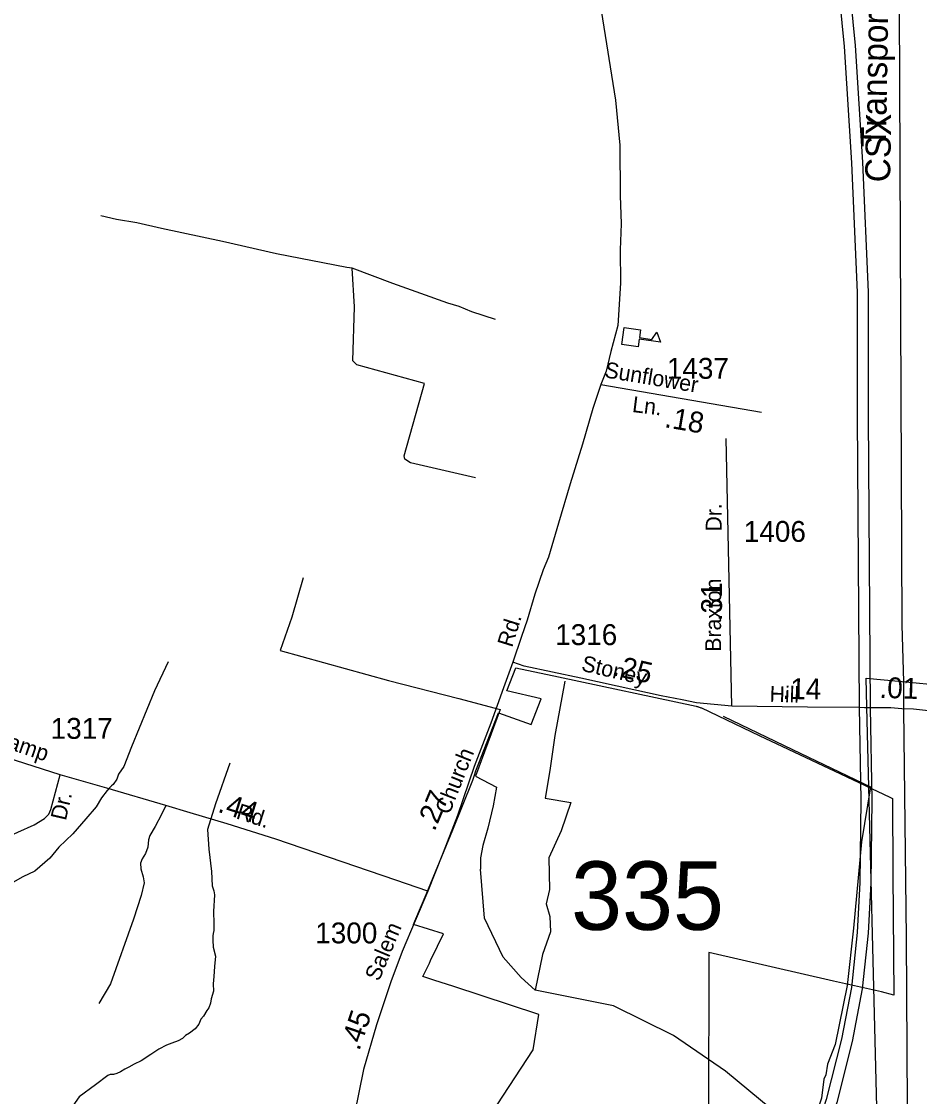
# Model space of a CAD drawing. Extents: x 2206922 to 2357709, y 510027 to 673830.
# Drawn here: x 2297418 to 2302794, y 615129 to 621565 of the extents above; entities that cross this region are included whole.
import ezdxf

# ---------------------------------------------------------------- set-up
doc = ezdxf.new("R2010")
doc.units = 0
for name, color, linetype in [('Exist Boundary Political City Limit New', 7, 'Continuous'), ('Exist Boundary Political Urban Extension UEB', 7, 'Continuous'), ('Exist Cultural Educational Facility High CELL', 7, 'Continuous'), ('Exist Hydrographic Creek Single Shore', 7, 'Continuous'), ('Exist Hydrographic Misc Water Feature', 7, 'Continuous'), ('Exist Railroad Mainline', 7, 'Continuous'), ('Exist Railroad Mainline Label', 7, 'Continuous'), ('Exist Road Non-System Type 51', 7, 'Continuous'), ('Exist Road Non-System Type 51 Label', 7, 'Continuous'), ('Exist Road Primary Interstate Divided Center Attributed', 7, 'Continuous'), ('Exist Road Secondary Mileage Hundredths English Label', 7, 'Continuous'), ('Exist Road Secondary Structure Standard Bridge Number Label', 7, 'Continuous'), ('Exist Road Secondary Type 51 Attributed', 7, 'Continuous'), ('Exist Road Secondary Type 51 Label', 7, 'Continuous'), ('Exist Road Secondary Type 51 Number Label', 7, 'Continuous'), ('Map Preparation Boundary City Limit Buffer Line', 7, 'Continuous')]:
    doc.layers.add(name, color=color, linetype=linetype)

msp = doc.modelspace()

# ---------------------------------------------------------------- linework, layer by layer
at = {"layer": 'Exist Boundary Political City Limit New'}
msp.add_lwpolyline([(2300088.8, 614807.3), (2300481.8, 615408), (2300515.2, 615619.2), (2300000, 615788.9), (2299891.5, 615824.2), (2299820.5, 615847.2), (2299859.5, 615927.1), (2299867, 615942.6), (2299909.2, 616028.9), (2299945, 616102.5), (2299765, 616158.5), (2299772.8, 616178.7), (2299839.5, 616337.4), (2299883, 616440.6), (2300000, 616724.6), (2300119, 617021.9), (2300129.2, 617052.2), (2300138.2, 617079.1), (2300273.8, 617426.8), (2300469, 617355.4), (2300528.2, 617509.2), (2300324.2, 617557.6), (2300377.2, 617694.9), (2300632.2, 617640.8), (2301456.5, 617465.7), (2301460.5, 617464.7), (2301465.2, 617463.5), (2301468, 617462.5), (2301471.8, 617461.2), (2301484.8, 617455), (2301488.8, 617455.2), (2301833.8, 617289.7), (2302320.5, 617060), (2302616.8, 616920.2), (2302632.5, 616912.8), (2302635.2, 616460.1), (2302639.8, 615735), (2302567.2, 615754.4), (2302278.2, 615818.6), (2301531.8, 615991.2), (2301531.8, 615978.1), (2301530.2, 615000)], dxfattribs=at)
at = {"layer": 'Exist Boundary Political Urban Extension UEB'}
for p, q in [((2302689.4, 617613.4), (2303911.1, 617495.7)), ((2302608, 612265), (2302479.1, 617461.6))]:
    msp.add_line(p, q, dxfattribs=at)
msp.add_lwpolyline([(2302479.1, 617461.6), (2302474.9, 617634.1), (2302689.4, 617613.4)], dxfattribs=at)
at = {"layer": 'Exist Cultural Educational Facility High CELL'}
msp.add_lwpolyline([(2301026.5, 619732), (2301123.4, 619718), (2301116.9, 619672.5), (2301191.2, 619661.8), (2301221.9, 619704.9), (2301242.7, 619644.6), (2301115.5, 619663), (2301109, 619617.4), (2301012, 619631.3)], close=True, dxfattribs=at)
at = {"layer": 'Exist Hydrographic Creek Single Shore'}
msp.add_lwpolyline([(2302039.4, 614943.5), (2301631.9, 615279.4), (2301321.9, 615493.3), (2300962, 615672.3), (2300603, 615743.1), (2300493.9, 615765), (2300410, 615840.3), (2300300.9, 615963.8), (2300190, 616195.6), (2300166.2, 616489.8)], dxfattribs=at)
at = {"layer": 'Exist Hydrographic Misc Water Feature'}
for points in [[(2299397.1, 620088.9), (2299365.9, 620092.4), (2298944.5, 620174.4), (2298620.5, 620248.5), (2298256.4, 620324.8), (2298107.3, 620359.5), (2297986, 620380.3), (2297892.4, 620401.1)], [(2300256, 619780.7), (2300113.7, 619827.2), (2300037.2, 619858.2), (2299969.6, 619877.7), (2299808.8, 619936), (2299640.2, 619995.9), (2299397.1, 620088.9)], [(2300135.6, 618833.1), (2299747.3, 618923.3), (2299712.6, 618944.1), (2299709.2, 618964.9), (2299830.5, 619398.5), (2299424.9, 619509.6), (2299400.6, 619533.8), (2299411, 619856.5), (2299397.1, 620088.9)], [(2299104.9, 618234.2), (2299035.3, 617999.1), (2298965.7, 617798.9), (2299615.8, 617619), (2300036, 617511.6), (2300283.9, 617446.3), (2300136, 617045.8), (2300262.2, 616980.5), (2300241.9, 616868.2), (2300209.3, 616736), (2300180.4, 616631.7), (2300165, 616557.7), (2300166.2, 616489.8)], [(2298295.1, 617730.7), (2298214.4, 617557.6), (2298075.6, 617223.2), (2298029.3, 617104.9), (2297998.5, 617058.7), (2297988.2, 617027.8), (2297966.8, 616995.8), (2297956.4, 616989.7), (2297944.5, 616977.3), (2297930.9, 616961.5)], [(2300671.2, 617616.1), (2300610.2, 617289.6), (2300579.8, 617080.7), (2300553.7, 616915.3), (2300706, 616889.1), (2300649.4, 616719.4), (2300575.4, 616558.3), (2300579, 616368.1), (2300557.9, 616282), (2300579.8, 616205.7), (2300584.1, 616114.3), (2300536.3, 615979.4), (2300493.9, 615765)], [(2301619.2, 617404.9), (2302033.2, 617205.5), (2302501.1, 616982.5), (2302446, 616653.9), (2302398.2, 616137.4), (2302360, 615793.2), (2302288.3, 615439.3), (2302243, 615322.6), (2302233.7, 615258.7), (2302220.4, 615232.3), (2302207.1, 615119), (2302192.7, 615075.9), (2302211.9, 615018.6), (2302207.1, 614985.1), (2302278.8, 614808.2), (2302408.9, 614675.5)], [(2298665.5, 617124.2), (2298578.5, 616880.4), (2298530.6, 616728.1), (2298539.1, 616609.9), (2298554.7, 616476.2), (2298559.6, 616390.3), (2298569.9, 616360.4), (2298574, 616336.6), (2298567.6, 616236.6), (2298568.4, 616164.7), (2298568.6, 616122.5), (2298564.8, 616104.4), (2298562.9, 616090.5), (2298563.1, 616064.5), (2298565.6, 616022.8), (2298578.3, 615969), (2298573, 615906.9), (2298569.9, 615847), (2298566, 615802.9), (2298566.2, 615758.7), (2298553.1, 615712.8), (2298549.6, 615686.6), (2298539.7, 615660.5), (2298527.6, 615644.4), (2298508, 615610.5), (2298492.2, 615592.2), (2298478.6, 615561.8)], [(2297930.9, 616961.5), (2297897.1, 616917.1), (2297865.5, 616862.6), (2297802.4, 616790.2), (2297725.3, 616701.3), (2297642, 616620.9), (2297586.7, 616556.3), (2297497.7, 616477.7), (2297425.9, 616443), (2297366.2, 616410.6), (2297330.2, 616390), (2297278.8, 616379.7), (2297201.7, 616364.3), (2297160.6, 616348.9), (2297104.1, 616307.7)], [(2298478.6, 615561.8), (2298456.9, 615533.9), (2298423.3, 615507.3), (2298399.7, 615493), (2298381.8, 615475), (2298355.8, 615462.7), (2298317.9, 615448.1), (2298286.1, 615435.9), (2298240.4, 615411.5), (2298192.8, 615381), (2298133.1, 615342.5), (2298091.5, 615322), (2298059.9, 615303.7), (2298036.3, 615291.4), (2298010.5, 615277), (2297988.8, 615266.9), (2297968.7, 615260.6), (2297948.6, 615260.4)], [(2297948.6, 615260.4), (2297934.4, 615254.4), (2297859.6, 615197.6), (2297763.6, 615126.9), (2297711.9, 615053.2)]]:
    msp.add_lwpolyline(points, dxfattribs=at)
at = {"layer": 'Exist Railroad Mainline'}
for points in [[(2302629.5, 626822.9), (2302637.1, 626242.2), (2302640.9, 625627.3), (2302648.6, 624663), (2302671.4, 621655.9), (2302680.9, 619794), (2302688.3, 617950), (2302698.5, 617612.9), (2302697.3, 617445.4)], [(2302697.3, 617445.4), (2302715.2, 616079.7), (2302722.8, 614735.6), (2302722.8, 614265.4), (2302739.9, 613105)]]:
    msp.add_lwpolyline(points, dxfattribs=at)
at = {"layer": 'Exist Road Non-System Type 51'}
for points in [[(2296133.4, 616276.7), (2296206.5, 616336.7), (2296271.9, 616374.3), (2296355, 616407.1), (2296473.8, 616444.7), (2296542.4, 616449.8), (2296630.5, 616437.2), (2296722.4, 616421.7), (2296794.8, 616418.5), (2296853.9, 616437.2), (2296910.8, 616481.1), (2296996.1, 616550.8), (2297055.2, 616578.9), (2297146.5, 616613.5), (2297297.5, 616667.1), (2297492.5, 616755.2), (2297555.4, 616793), (2297580.6, 616818.2), (2297593.2, 616846.5), (2297648.4, 617054.5)], [(2298280.9, 616870.6), (2298255.8, 616817.5), (2298217.3, 616746.1), (2298186.4, 616692), (2298178.7, 616665), (2298174.8, 616620.6), (2298159.4, 616583.9), (2298140.1, 616551.1), (2298130.4, 616526), (2298132.4, 616491.3), (2298145.9, 616443), (2298151.7, 616408.3), (2298134.3, 616332), (2298088, 616191.1), (2297951, 615804.1), (2297879.7, 615686.3)]]:
    msp.add_lwpolyline(points, dxfattribs=at)
at = {"layer": 'Exist Road Primary Interstate Divided Center Attributed'}
for points in [[(2301686.2, 627214.7), (2301762.2, 626558.4), (2301909.6, 625278), (2301994.3, 624537.5), (2302135.5, 623313.6), (2302289.2, 621964.2), (2302342.5, 621415), (2302386.4, 620718.4), (2302420.9, 619943.3), (2302420.9, 619199.5), (2302433.5, 617456.9)], [(2301760.7, 627173.5), (2301827.3, 626566), (2301974.8, 625285.5), (2302059.5, 624544.9), (2302200.7, 623321.1), (2302354.4, 621971.1), (2302407.9, 621420.3), (2302452, 620721.9), (2302486.6, 619944.7), (2302486.6, 619199.8), (2302499.2, 617454.8)], [(2302433.5, 617456.9), (2302442.9, 616905.6), (2302436.6, 616409.7), (2302420.9, 616111.6), (2302386.4, 615782.1), (2302326.8, 615471.4), (2302235.9, 615110.6), (2302160.6, 614878.3), (2302006.9, 614508), (2301828, 614159.7), (2301652.4, 613893), (2301395.1, 613516.4), (2301053.9, 613030.6)], [(2302499.2, 617454.8), (2302508.5, 616905.7), (2302502.2, 616407.6), (2302486.4, 616106.5), (2302451.4, 615772.5), (2302390.9, 615457.2), (2302299, 615092.4), (2302222.2, 614855.6), (2302066.4, 614480.4), (2301884.8, 614126.6), (2301706.9, 613856.4), (2301449.1, 613479), (2301111.8, 612998.5)]]:
    msp.add_lwpolyline(points, dxfattribs=at)
at = {"layer": 'Exist Road Secondary Type 51 Attributed'}
for p, q in [((2300887.1, 619391.6), (2301847.8, 619225.6)), ((2301670.7, 617465.5), (2301637.5, 619068.2))]:
    msp.add_line(p, q, dxfattribs=at)
for points in [[(2301434.2, 624262.2), (2301321, 623891.1), (2301268.2, 623730.8), (2301175.1, 623344.9), (2301037.9, 622905.7), (2300881.7, 622374.2), (2300848.5, 622217.5), (2300836.9, 622159.6), (2300836.9, 622094), (2300844.7, 622013.9), (2300850.4, 621921.2), (2300889, 621630.7), (2300973.3, 621093.7), (2300999, 620823.8), (2301002.8, 620522.7), (2301008.6, 620352.9), (2301000.9, 620198.4), (2301004.8, 619997.7), (2300987.4, 619744.8), (2300946.9, 619588.5), (2300918, 619470.7), (2300887.1, 619391.6)], [(2300887.1, 619391.6), (2300837.4, 619247.4), (2300775.6, 619034.9), (2300702.2, 618796.2), (2300632.9, 618561.6), (2300573.2, 618357.1), (2300539.9, 618281.6), (2300491.6, 618136.9), (2300445.3, 617980.5), (2300410.6, 617882.1), (2300358.5, 617729.6)], [(2300358.5, 617729.6), (2300302.6, 617576.1), (2300227.4, 617363.8), (2300127, 617104.2), (2300027.4, 616811.8), (2299942.6, 616589), (2299849.8, 616358.2)], [(2301670.7, 617465.5), (2301564.2, 617475.7), (2301458.7, 617485.2), (2301372.8, 617504), (2301247.2, 617527.1), (2301083.8, 617562.7), (2300765.5, 617633.9), (2300426.3, 617705.2), (2300358.5, 617729.6)], [(2297648.4, 617054.5), (2297224.8, 617190.1), (2297120.6, 617230.8), (2296939.5, 617313.5), (2296568.6, 617487.7)], [(2302433.5, 617456.9), (2302124.4, 617460.1), (2301670.7, 617465.5)], [(2302499.2, 617454.8), (2302465.2, 617456.5), (2302433.5, 617456.9)], [(2302689.1, 617450.6), (2302622.7, 617454.8), (2302499.2, 617454.8)], [(2303441, 617371.9), (2302757.2, 617448.3), (2302689.1, 617450.6)], [(2299849.8, 616358.2), (2299658.9, 616424.5), (2298940.3, 616668.6), (2298649.4, 616760.6), (2298427.5, 616826.2), (2298280.9, 616870.6), (2297927.9, 616974.8), (2297648.4, 617054.5)], [(2299849.8, 616358.2), (2299775.5, 616180.4), (2299696, 615997.3), (2299629.7, 615815.6), (2299542.2, 615558.3), (2299465.1, 615290.4), (2299410.7, 615025.4), (2299349.9, 614721.6), (2299269.7, 614357.1), (2299217.4, 614085.3)]]:
    msp.add_lwpolyline(points, dxfattribs=at)
at = {"layer": 'Map Preparation Boundary City Limit Buffer Line'}
msp.add_lwpolyline([(2300088.8, 614807.3), (2300481.8, 615408), (2300515.2, 615619.2), (2300000, 615788.9), (2299891.5, 615824.2), (2299820.5, 615847.2), (2299859.5, 615927.1), (2299867, 615942.6), (2299909.2, 616028.9), (2299945, 616102.5), (2299765, 616158.5), (2299772.8, 616178.7), (2299839.5, 616337.4), (2299883, 616440.6), (2300000, 616724.6), (2300119, 617021.9), (2300129.2, 617052.2), (2300138.2, 617079.1), (2300273.8, 617426.8), (2300469, 617355.4), (2300528.2, 617509.2), (2300324.2, 617557.6), (2300377.2, 617694.9), (2300632.2, 617640.8), (2301456.5, 617465.7), (2301460.5, 617464.7), (2301465.2, 617463.5), (2301468, 617462.5), (2301471.8, 617461.2), (2301484.8, 617455), (2301488.8, 617455.2), (2301833.8, 617289.7), (2302320.5, 617060), (2302616.8, 616920.2), (2302632.5, 616912.8), (2302635.2, 616460.1), (2302639.8, 615735), (2302567.2, 615754.4), (2302278.2, 615818.6), (2301531.8, 615991.2), (2301531.8, 615978.1), (2301530.2, 615000)], dxfattribs=at)

# ---------------------------------------------------------------- texts
at = {"layer": 'Exist Railroad Mainline Label'}
for s, rotation, p in [('Transportation', 89.03922, (2302593.1, 620810.4)), ('CSX', 89.10707, (2302618, 620601.2))]:
    msp.add_text(s, height=150, rotation=rotation, dxfattribs=at).set_placement(p)
at = {"layer": 'Exist Road Non-System Type 51 Label'}
msp.add_text('Dr.', height=95, rotation=76.91856, dxfattribs=at).set_placement((2297682.9, 616776.8))
at = {"layer": 'Exist Road Secondary Mileage Hundredths English Label'}
for s, rotation, p in [('.18', 350.19603, (2301263.1, 619136.9)), ('.31', 89.98597, (2301611.7, 617974.3)), ('.25', 346.85762, (2300951.6, 617652.5)), ('.14', 359.31095, (2301973.1, 617508.8)), ('.01', 358.26326, (2302552.9, 617515.7)), ('.44', 342.45382, (2298587.1, 616834.4)), ('.27', 67.36586, (2299890.5, 616711.5)), ('.45', 71.24882, (2299439.3, 615398.1))]:
    msp.add_text(s, height=125, rotation=rotation, dxfattribs=at).set_placement(p)
at = {"layer": 'Exist Road Secondary Structure Standard Bridge Number Label'}
msp.add_text('335', height=410.1, dxfattribs=at).set_placement((2300708, 616126.4))
at = {"layer": 'Exist Road Secondary Type 51 Label'}
for s, rotation, p in [('Sunflower', 350.48704, (2300903.7, 619435.2)), ('Ln.', 352.92366, (2301070.6, 619227.5)), ('Dr.', 89.98597, (2301609.3, 618511.3)), ('Braxton', 89.98597, (2301606, 617791.9)), ('Rd.', 72.74666, (2300355, 617813.1)), ('Stoney', 346.85762, (2300764.6, 617678.9)), ('Hill', 358.17164, (2301895.4, 617492.3)), ('Swamp', 341.07697, (2297160.5, 617270.9)), ('Church', 68.44906, (2299978.9, 616811.2)), ('Rd.', 342.05768, (2298697.4, 616795)), ('Salem', 67.36586, (2299557.6, 615813.5))]:
    msp.add_text(s, height=95, rotation=rotation, dxfattribs=at).set_placement(p)
at = {"layer": 'Exist Road Secondary Type 51 Number Label'}
for s, p in [('1437', (2301281.2, 619425.8)), ('1406', (2301742, 618449.5)), ('1316', (2300612.6, 617831.4)), ('1317', (2297592.1, 617270.3)), ('1300', (2299176.2, 616045.4))]:
    msp.add_text(s, height=125, dxfattribs=at).set_placement(p)

doc.saveas('drawing.dxf')
